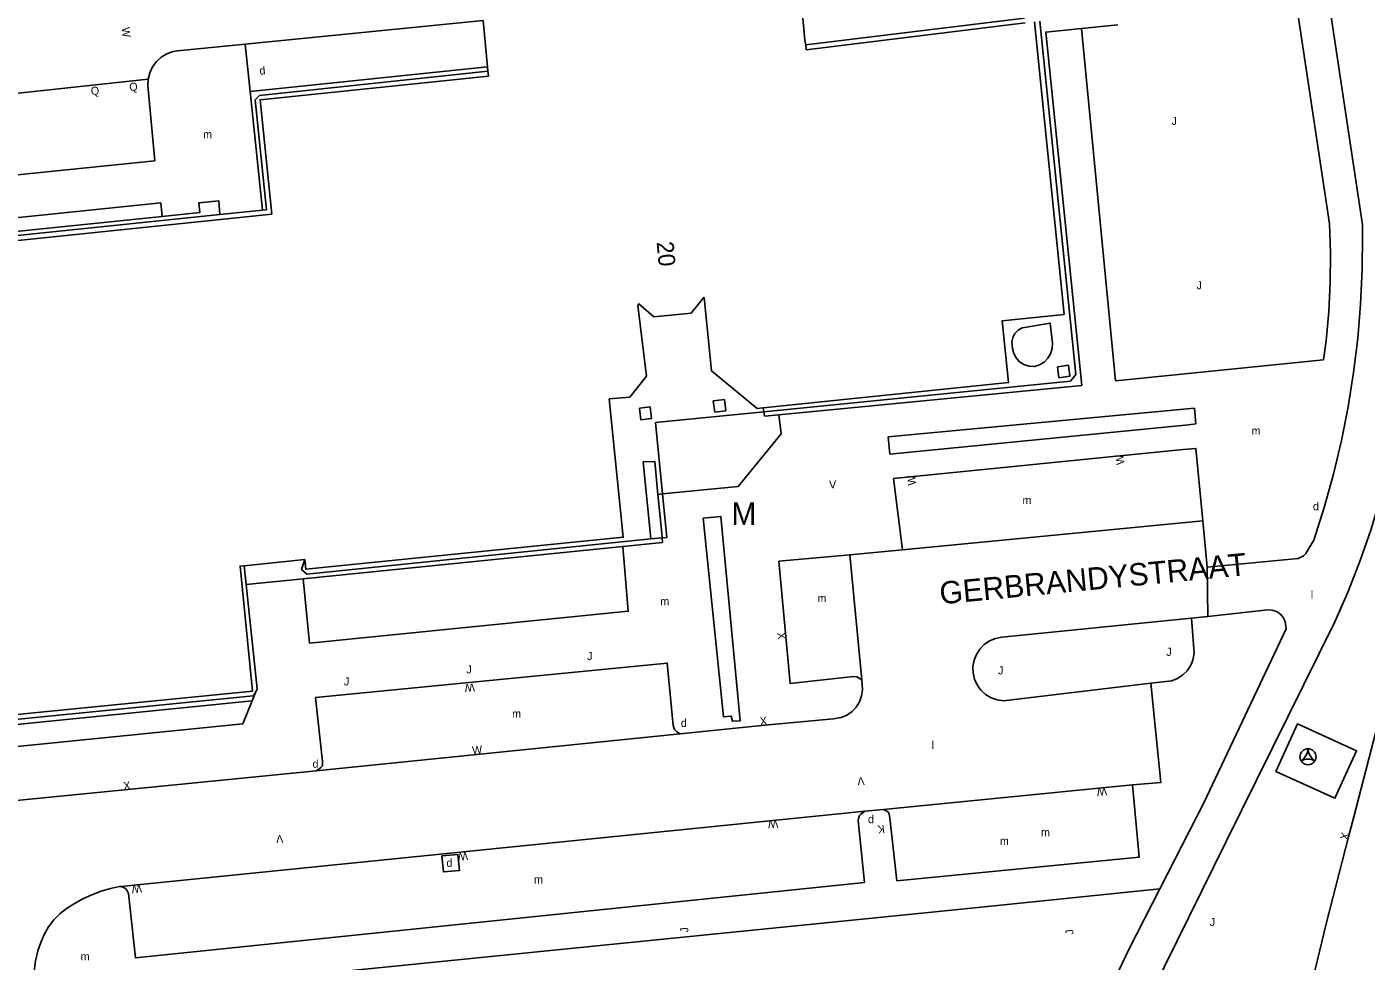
# Model space of a CAD drawing. Extents: x 134999 to 136502, y 457398 to 459002.
# Drawn here: x 136249.7 to 136333.3, y 457511.5 to 457569.8 of the extents above; entities that cross this region are included whole.
import ezdxf

# ---------------------------------------------------------------- set-up
doc = ezdxf.new("R2010")
doc.units = 0
for name, color, linetype in [('RI_DGTB_2', 7, 'Continuous'), ('RI_DGTB_28', 7, 'Continuous'), ('RI_DGTB_29', 7, 'Continuous'), ('RI_DGTB_30', 7, 'Continuous'), ('RI_DGTB_31', 7, 'Continuous'), ('RI_DGTB_35', 7, 'Continuous'), ('RI_DGTB_37', 7, 'Continuous'), ('RI_DGTB_43', 7, 'Continuous'), ('RI_DGTB_45', 7, 'Continuous'), ('RI_DGTB_48', 7, 'Continuous'), ('RI_DGTB_53', 7, 'Continuous'), ('RI_DGTB_54', 7, 'Continuous'), ('RI_DGTB_7', 7, 'Continuous')]:
    doc.layers.add(name, color=color, linetype=linetype)

msp = doc.modelspace()

# ---------------------------------------------------------------- linework, layer by layer
at = {"layer": 'RI_DGTB_2'}
for p, q in [((136278.161, 457570.242), (136278.437, 457567.34)), ((136298.311, 457568.711), (136311.981, 457570.387)), ((136278.437, 457567.34), (136278.461, 457567.071)), ((136261.726, 457558.126), (136264.392, 457558.401)), ((136288.637, 457537.866), (136289.343, 457537.941)), ((136267.021, 457536.591), (136263.233, 457536.198)), ((136263.356, 457535.028), (136263.233, 457536.198))]:
    msp.add_line(p, q, dxfattribs=at)
for points in [[(136297.981, 457572.01), (136298.261, 457569.011), (136298.311, 457568.711)], [(136295.655, 457546.06), (136310.981, 457547.631), (136310.581, 457551.491), (136314.45, 457551.882), (136312.601, 457570.161)], [(136295.696, 457545.806), (136314.841, 457547.721), (136315.178, 457548.133), (136312.936, 457570.195)], [(136312.012, 457570.089), (136298.348, 457568.413), (136298.311, 457568.711)], [(136278.461, 457567.071), (136278.491, 457566.771), (136264.231, 457565.292), (136264.961, 457558.149), (136238.661, 457555.423), (136241.221, 457530.031), (136245.081, 457530.421), (136245.462, 457526.549), (136263.764, 457528.371), (136262.98, 457536.172), (136263.233, 457536.198)], [(136264.392, 457558.401), (136264.632, 457558.426), (136263.931, 457565.281), (136264.191, 457565.561), (136278.461, 457567.071)], [(136245.587, 457526.26), (136241.595, 457525.861), (136241.321, 457526.111), (136238.351, 457555.431), (136238.626, 457555.741), (136261.726, 457558.126)], [(136295.655, 457546.06), (136295.271, 457546.021), (136292.417, 457548.368), (136291.971, 457552.941), (136291.921, 457552.931), (136291.151, 457551.971), (136288.831, 457551.731), (136287.881, 457552.541), (136287.831, 457552.451), (136288.361, 457548.031), (136287.321, 457546.721), (136286.041, 457546.611), (136286.911, 457537.971), (136267.089, 457535.979), (136267.021, 457536.591)], [(136311.191, 457550.158), (136311.248, 457550.438), (136311.38, 457550.691), (136311.577, 457550.898), (136311.823, 457551.043), (136311.857, 457551.056), (136313.577, 457551.35), (136313.727, 457550.082), (136313.706, 457549.751), (136313.607, 457549.434), (136313.436, 457549.149), (136313.201, 457548.914), (136312.917, 457548.742), (136312.601, 457548.642), (136312.555, 457548.634), (136312.237, 457548.658), (136311.934, 457548.76), (136311.667, 457548.934), (136311.451, 457549.169), (136311.299, 457549.45), (136311.222, 457549.76), (136311.191, 457550.158)], [(136295.696, 457545.806), (136288.933, 457545.131), (136289.364, 457540.681)], [(136289.364, 457540.681), (136289.627, 457537.967), (136289.343, 457537.941)], [(136267.021, 457536.591), (136266.821, 457535.951), (136267.161, 457535.661), (136288.637, 457537.866)], [(136263.356, 457535.028), (136264.043, 457528.503), (136263.94, 457528.287)], [(136263.94, 457528.287), (136263.811, 457528.081), (136245.587, 457526.26)]]:
    msp.add_lwpolyline(points, dxfattribs=at)
at = {"layer": 'RI_DGTB_28'}
for p, q in [((136278.437, 457567.34), (136263.623, 457565.807)), ((136263.623, 457565.807), (136264.392, 457558.401)), ((136289.364, 457540.681), (136289.083, 457540.653)), ((136289.343, 457537.941), (136289.321, 457538.221))]:
    msp.add_line(p, q, dxfattribs=at)
msp.add_lwpolyline([(136289.364, 457540.681), (136294.101, 457541.151), (136296.771, 457544.421), (136296.629, 457545.624)], dxfattribs=at)
at = {"layer": 'RI_DGTB_31'}
msp.add_lwpolyline([(136291.9, 457539.171), (136293.011, 457539.271), (136294.211, 457526.511), (136293.731, 457526.481), (136293.661, 457526.811), (136293.181, 457526.761), (136291.9, 457539.171)], dxfattribs=at)
msp.add_circle((136329.681, 457524.267), 0.5, dxfattribs=at)
for centre, radius, start, end in [((136328.699, 457524.835), 0.984, 303.89611, 356.03804), ((136329.681, 457523.118), 0.999, 64.2764, 115.72044), ((136330.661, 457524.834), 0.982, 183.93068, 236.24524)]:
    msp.add_arc(centre, radius, start, end, dxfattribs=at)
at = {"layer": 'RI_DGTB_48'}
msp.add_line((136289.321, 457538.221), (136289.083, 457540.653), dxfattribs=at)
msp.add_lwpolyline([(136288.637, 457537.866), (136288.161, 457542.691), (136288.881, 457542.711), (136289.083, 457540.653)], dxfattribs=at)
at = {"layer": 'RI_DGTB_53'}
for p, q in [((136263.311, 457568.77), (136278.161, 457570.242)), ((136263.311, 457568.77), (136263.623, 457565.807)), ((136296.629, 457545.624), (136315.548, 457547.457)), ((136295.655, 457546.06), (136295.696, 457545.806)), ((136322.684, 457545.046), (136322.594, 457546.029)), ((136303.47, 457544.251), (136303.57, 457543.165)), ((136304.364, 457537.191), (136323.103, 457539.008)), ((136266.916, 457535.388), (136286.888, 457537.406)), ((136329.546, 457536.959), (136330.047, 457537.785)), ((136301.809, 457529.079), (136301.076, 457536.885)), ((136323.376, 457536.113), (136323.415, 457533.024)), ((136263.356, 457535.028), (136266.916, 457535.388)), ((136322.396, 457532.913), (136310.551, 457531.731)), ((136324.552, 457518.932), (136331.358, 457532.688)), ((136319.864, 457528.855), (136321.172, 457529.015)), ((136263.742, 457527.77), (136263.94, 457528.287)), ((136263.742, 457527.77), (136245.611, 457525.947)), ((136300.048, 457526.641), (136295.96, 457526.26)), ((136290.478, 457525.705), (136267.73, 457523.4)), ((136290.478, 457525.705), (136295.96, 457526.26)), ((136303.172, 457520.978), (136318.716, 457522.522)), ((136255.533, 457516.168), (136302.019, 457520.862)), ((136302.019, 457520.862), (136303.172, 457520.978)), ((136324.552, 457518.932), (136318.305, 457506.309)), ((136320.426, 457516.016), (136308.45, 457514.79)), ((136318.5, 457512.233), (136316.037, 457507.091))]:
    msp.add_line(p, q, dxfattribs=at)
for points in [[(136323.097, 457622.582), (136330.82, 457572.562), (136333.075, 457557.471)], [(136317.791, 457570.631), (136328.876, 457571.8), (136331.018, 457557.546)], [(136315.548, 457547.457), (136313.3, 457569.513), (136315.534, 457569.74)], [(136315.534, 457569.74), (136317.811, 457569.971)], [(136330.655, 457549.052), (136320.966, 457548.081), (136317.656, 457547.745), (136315.534, 457569.74)], [(136257.241, 457566.579), (136257.341, 457566.976), (136257.515, 457567.345), (136257.758, 457567.674), (136258.06, 457567.949), (136258.41, 457568.161), (136258.795, 457568.3), (136259.071, 457568.351), (136263.311, 457568.77)], [(136235.749, 457564.243), (136235.893, 457564.079), (136235.971, 457563.941), (136236.401, 457559.311), (136257.651, 457561.481), (136257.221, 457566.171), (136257.241, 457566.579)], [(136241.458, 457524.295), (136239.701, 457526.161), (136236.608, 457556.646), (136258.041, 457558.851), (136258.113, 457558.002)], [(136261.726, 457558.126), (136261.651, 457558.981), (136260.401, 457558.861), (136260.46, 457558.242), (136258.113, 457558.002)], [(136245.611, 457525.947), (136241.049, 457525.488), (136237.999, 457555.942), (136258.113, 457558.002)], [(136330.047, 457537.785), (136330.697, 457539.839), (136331.271, 457541.915), (136331.767, 457544.011), (136332.184, 457546.123), (136332.523, 457548.25), (136332.783, 457550.388), (136332.963, 457552.534), (136333.064, 457554.685), (136333.084, 457556.838), (136333.075, 457557.471)], [(136331.018, 457557.546), (136331.086, 457555.718), (136331.074, 457553.888), (136330.982, 457552.061), (136330.81, 457550.24), (136330.655, 457549.052)], [(136331.358, 457532.688), (136332.189, 457534.593), (136332.941, 457536.519), (136333.618, 457538.473), (136334.219, 457540.451), (136334.743, 457542.451), (136335.189, 457544.471), (136335.557, 457546.505), (136335.846, 457548.553), (136335.987, 457549.843)], [(136296.629, 457545.624), (136295.74, 457545.538), (136295.696, 457545.806)], [(136303.47, 457544.251), (136322.126, 457545.986), (136322.594, 457546.029)], [(136303.57, 457543.165), (136322.21, 457544.993), (136322.684, 457545.046)], [(136303.801, 457541.636), (136321.882, 457543.449), (136322.679, 457543.516), (136323.103, 457539.008)], [(136303.801, 457541.636), (136304.364, 457537.191)], [(136323.103, 457539.008), (136323.376, 457536.113)], [(136286.888, 457537.406), (136287.231, 457533.351), (136267.311, 457531.361), (136266.916, 457535.388)], [(136286.888, 457537.406), (136289.366, 457537.656), (136289.343, 457537.941)], [(136301.076, 457536.885), (136296.626, 457536.471)], [(136304.364, 457537.191), (136301.076, 457536.885)], [(136323.376, 457536.113), (136329.068, 457536.647)], [(136329.068, 457536.647), (136329.396, 457536.824), (136329.546, 457536.959)], [(136301.298, 457529.286), (136297.336, 457528.848), (136296.626, 457536.471)], [(136323.415, 457533.024), (136327.164, 457533.432)], [(136327.164, 457533.432), (136327.447, 457533.424), (136327.718, 457533.338), (136327.954, 457533.181), (136328.137, 457532.964), (136328.252, 457532.704), (136328.315, 457532.25)], [(136322.396, 457532.913), (136323.415, 457533.024)], [(136322.563, 457530.741), (136322.396, 457532.913)], [(136308.752, 457529.9), (136308.821, 457530.292), (136308.967, 457530.663), (136309.184, 457530.996), (136309.463, 457531.28), (136309.793, 457531.503), (136310.16, 457531.655), (136310.551, 457531.731)], [(136328.315, 457532.25), (136323.165, 457521.395), (136320.426, 457516.016)], [(136321.172, 457529.015), (136321.528, 457529.149), (136321.853, 457529.356), (136322.129, 457529.625), (136322.343, 457529.945), (136322.486, 457530.302), (136322.563, 457530.741)], [(136290.478, 457525.705), (136290.253, 457525.826), (136290.121, 457525.981), (136290.031, 457526.221), (136289.661, 457530.121), (136267.701, 457527.961), (136268.141, 457523.971), (136268.126, 457523.758), (136268.101, 457523.691), (136268.014, 457523.582), (136267.73, 457523.4)], [(136319.864, 457528.855), (136310.657, 457527.77), (136310.263, 457527.825), (136309.887, 457527.958), (136309.546, 457528.162), (136309.252, 457528.431), (136309.018, 457528.752), (136308.853, 457529.115), (136308.763, 457529.502), (136308.752, 457529.9)], [(136301.809, 457529.079), (136301.853, 457528.45), (136301.8, 457528.067), (136301.669, 457527.703), (136301.467, 457527.374), (136301.202, 457527.093), (136300.884, 457526.872), (136300.528, 457526.722), (136300.148, 457526.648), (136300.048, 457526.641)], [(136301.298, 457529.286), (136301.494, 457529.262), (136301.809, 457529.079)], [(136318.716, 457522.522), (136320.497, 457522.669), (136319.864, 457528.855)], [(136263.742, 457527.77), (136263.151, 457526.331), (136241.59, 457524.155), (136241.458, 457524.295)], [(136334.246, 457527.108), (136332.548, 457520.509), (136332.22, 457519.27)], [(136327.682, 457523.346), (136331.365, 457521.676), (136332.712, 457524.646), (136329.029, 457526.316), (136327.682, 457523.346)], [(136267.73, 457523.4), (136257.46, 457522.36), (136255.966, 457522.219)], [(136303.991, 457516.531), (136319.134, 457517.994), (136318.716, 457522.522)], [(136245.961, 457520.914), (136246.033, 457521.242), (136255.966, 457522.219)], [(136255.533, 457516.168), (136255.671, 457516.131), (136255.819, 457516.049), (136255.91, 457515.948), (136256.011, 457515.731), (136256.451, 457511.721), (136301.981, 457516.421), (136301.581, 457520.291), (136301.626, 457520.481), (136301.679, 457520.591), (136301.749, 457520.682), (136301.897, 457520.798), (136302.019, 457520.862)], [(136303.172, 457520.978), (136303.301, 457520.911), (136303.414, 457520.841), (136303.501, 457520.741), (136303.532, 457520.675), (136303.571, 457520.461), (136303.991, 457516.531)], [(136332.22, 457519.27), (136330.839, 457513.927), (136329.536, 457508.564), (136328.311, 457503.184), (136327.692, 457500.32)], [(136275.59, 457518.09), (136276.59, 457518.17), (136276.68, 457517.16), (136275.68, 457517.08), (136275.59, 457518.09)], [(136250.141, 457507.431), (136250.021, 457509.611), (136250.122, 457510.889), (136250.198, 457511.527), (136250.351, 457512.151), (136250.533, 457512.669), (136250.751, 457513.173), (136251.02, 457513.652), (136251.351, 457514.091), (136251.748, 457514.49), (136252.197, 457514.83), (136252.676, 457515.124), (136253.171, 457515.391), (136253.729, 457515.65), (136254.304, 457515.871), (136254.895, 457516.042), (136255.45, 457516.16), (136255.533, 457516.168)], [(136320.426, 457516.016), (136318.5, 457512.233)], [(136308.45, 457514.79), (136254.013, 457509.314), (136254.51, 457504.43)]]:
    msp.add_lwpolyline(points, dxfattribs=at)
at = {"layer": 'RI_DGTB_54'}
msp.add_line((136235.749, 457564.243), (136257.241, 457566.579), dxfattribs=at)
at = {"layer": 'RI_DGTB_7'}
for p, q in [((136314.031, 457548.621), (136314.731, 457548.721)), ((136314.111, 457547.931), (136314.031, 457548.621)), ((136314.731, 457548.721), (136314.811, 457548.031)), ((136314.811, 457548.031), (136314.111, 457547.931)), ((136293.231, 457546.571), (136292.531, 457546.491)), ((136293.331, 457545.861), (136293.231, 457546.571)), ((136287.931, 457546.031), (136288.599, 457546.114)), ((136288.019, 457545.309), (136287.931, 457546.031)), ((136288.599, 457546.114), (136288.681, 457545.39)), ((136292.531, 457546.491), (136292.631, 457545.781)), ((136292.631, 457545.781), (136293.331, 457545.861)), ((136288.681, 457545.39), (136288.019, 457545.309))]:
    msp.add_line(p, q, dxfattribs=at)

# ---------------------------------------------------------------- texts
at = {"layer": 'RI_DGTB_29'}
for height, rotation, p in [(0.499, 5.37975, (136264.216, 457566.849)), (0.5, 359.99973, (136290.511, 457526.132)), (0.5, 359.99973, (136267.511, 457523.582)), (0.5, 359.99973, (136302.201, 457520.122))]:
    msp.add_text('d', height=height, rotation=rotation, dxfattribs=at).set_placement(p)
for p in [(136329.99, 457539.652), (136275.873, 457517.398)]:
    msp.add_text('d', height=0.5, dxfattribs=at).set_placement(p)
at = {"layer": 'RI_DGTB_30'}
for s, height, rotation, p in [('W', 0.5, 276.33938, (136255.584, 457569.79)), ('W', 0.499, 97.26, (136318.219, 457542.535)), ('W', 0.499, 95.43897, (136305.206, 457541.234)), ('V', 0.499, 1.98579, (136299.781, 457541.014)), ('X', 0.5, 95.61793, (136297.079, 457531.618)), ('W', 0.499, 185.37921, (136277.615, 457528.856)), ('X', 0.5, 7.08785, (136295.481, 457526.228)), ('W', 0.499, 5.35001, (136277.497, 457524.425)), ('X', 0.499, 5.95459, (136255.717, 457522.193)), ('V', 0.499, 184.4035, (136301.962, 457523.011)), ('W', 0.499, 185.35001, (136317.098, 457522.359)), ('W', 0.499, 185.35001, (136296.557, 457520.349)), ('K', 0.499, 185.90228, (136303.218, 457520.019)), ('V', 0.499, 182.95125, (136265.668, 457519.395)), ('X', 0.5, 75.26332, (136332.156, 457519.028)), ('W', 0.499, 185.35001, (136277.188, 457518.319)), ('W', 0.5, 185.29988, (136256.82, 457516.295))]:
    msp.add_text(s, height=height, rotation=rotation, dxfattribs=at).set_placement(p)
at = {"layer": 'RI_DGTB_31'}
for s, height, rotation, p in [('Q', 0.499, 5.86635, (136253.688, 457565.577)), ('Q', 0.499, 5.86635, (136256.088, 457565.827)), ('J', 0.5, 359.99973, (136284.661, 457530.302)), ('J', 0.5, 359.99965, (136320.83, 457530.57)), ('J', 0.5, 359.99973, (136277.121, 457529.472)), ('J', 0.5, 359.99965, (136310.32, 457529.41)), ('J', 0.5, 359.99973, (136269.471, 457528.722)), ('J', 0.499, 96.08123, (136290.994, 457513.317)), ('J', 0.499, 96.08123, (136315.044, 457513.184))]:
    msp.add_text(s, height=height, rotation=rotation, dxfattribs=at).set_placement(p)
for p in [(136321.162, 457563.723), (136322.723, 457553.461), (136323.544, 457513.698)]:
    msp.add_text('J', height=0.5, dxfattribs=at).set_placement(p)
at = {"layer": 'RI_DGTB_35'}
msp.add_text('20', height=1.054, rotation=275.1965, dxfattribs=at).set_placement((136288.998, 457556.403))
at = {"layer": 'RI_DGTB_37'}
msp.add_text('GERBRANDYSTRAAT', height=1.39997, rotation=5.45488, dxfattribs=at).set_placement((136306.736, 457533.78))
at = {"layer": 'RI_DGTB_43'}
for p in [(136260.679, 457562.88), (136326.155, 457544.377), (136311.848, 457540.045), (136299.047, 457533.925), (136310.436, 457518.765)]:
    msp.add_text('m', height=0.5, rotation=359.99973, dxfattribs=at).set_placement(p)
for s, p in [('m', (136289.228, 457533.722)), ('l', (136329.856, 457534.147)), ('m', (136279.973, 457526.71)), ('l', (136306.17, 457524.751)), ('m', (136313.004, 457519.305)), ('m', (136281.344, 457516.353)), ('m', (136253.03, 457511.548))]:
    msp.add_text(s, height=0.5, dxfattribs=at).set_placement(p)
at = {"layer": 'RI_DGTB_45'}
msp.add_text('M', height=1.4, dxfattribs=at).set_placement((136293.671, 457538.746))

doc.saveas('drawing.dxf')
